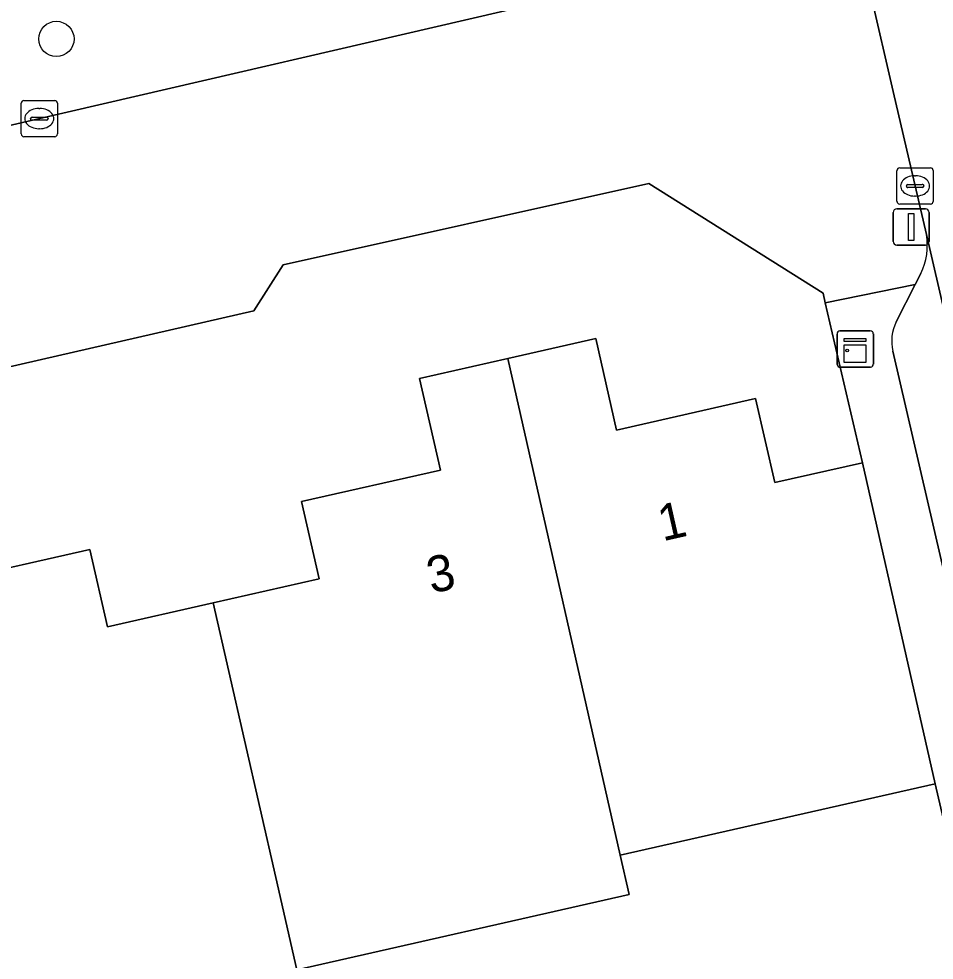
# Model space of a CAD drawing. Extents: x 158455 to 159797, y 387218 to 388672.
# Drawn here: x 159449.79 to 159475.11, y 388169.11 to 388195.13 of the extents above; entities that cross this region are included whole.
import ezdxf

# ---------------------------------------------------------------- set-up
doc = ezdxf.new("R2010")
doc.units = 0
for name, color, linetype in [('IMGEO_Boom', 7, 'Continuous'), ('IMGEO_Erf', 7, 'Continuous'), ('IMGEO_Groenvoorziening', 7, 'Continuous'), ('IMGEO_Kast', 7, 'Continuous'), ('IMGEO_Kolk', 7, 'Continuous'), ('IMGEO_Lichtmast', 7, 'Continuous'), ('IMGEO_Pand', 7, 'Continuous'), ('IMGEO_Pand_nummerreeks', 7, 'Continuous'), ('IMGEO_Parkeervlak_open', 7, 'Continuous'), ('IMGEO_Rijbaan_lokaal_open', 7, 'Continuous'), ('IMGEO_Voetpad_open', 7, 'Continuous')]:
    doc.layers.add(name, color=color, linetype=linetype)

msp = doc.modelspace()

# ---------------------------------------------------------------- linework, layer by layer
at = {"layer": 'IMGEO_Boom'}
msp.add_circle((159450.83, 388194.577), 0.489, dxfattribs=at)
at = {"layer": 'IMGEO_Erf'}
for points in [[(159447.917, 388179.593), (159451.759, 388180.463), (159452.243, 388178.327), (159455.17, 388178.99), (159458.094, 388179.653), (159457.609, 388181.788), (159461.451, 388182.658), (159460.876, 388185.193), (159463.313, 388185.745), (159465.752, 388186.298), (159466.326, 388183.762), (159470.17, 388184.633), (159470.697, 388182.312), (159473.124, 388182.862), (159472.097, 388187.285), (159472.034, 388187.554), (159467.22, 388190.582), (159457.102, 388188.331), (159456.291, 388187.063), (159413.81, 388177.328)], [(159476.864, 388166.549), (159475.135, 388173.987), (159466.424, 388172.015), (159466.67, 388170.929), (159457.479, 388168.839)]]:
    msp.add_lwpolyline(points, dxfattribs=at)
at = {"layer": 'IMGEO_Groenvoorziening'}
msp.add_lwpolyline([(159464.728, 388198.557), (159462.754, 388198.072), (159461.934, 388201.274), (159444.341, 388197.153), (159442.819, 388196.789), (159443.447, 388193.935), (159443.394, 388193.919), (159443.34, 388193.904), (159443.485, 388193.276), (159443.763, 388192.076), (159444.708, 388187.995), (159447.168, 388188.576), (159449.381, 388192.15), (159464.989, 388195.771)], dxfattribs=at)
at = {"layer": 'IMGEO_Kast'}
for p, q in [((159472.5, 388186.504), (159473.341, 388186.504)), ((159473.341, 388186.504), (159472.5, 388186.504)), ((159473.425, 388186.429), (159473.425, 388185.588)), ((159473.425, 388185.588), (159473.425, 388186.429)), ((159472.425, 388185.579), (159472.425, 388186.42)), ((159472.425, 388186.42), (159472.425, 388185.579)), ((159473.35, 388185.504), (159472.509, 388185.504)), ((159472.509, 388185.504), (159473.35, 388185.504))]:
    msp.add_line(p, q, dxfattribs=at)
for points in [[(159472.62, 388186.294), (159473.22, 388186.294), (159473.22, 388186.209), (159472.62, 388186.209), (159472.62, 388186.294)], [(159472.62, 388186.119), (159473.22, 388186.119), (159473.22, 388185.63), (159472.62, 388185.63), (159472.62, 388186.119)]]:
    msp.add_lwpolyline(points, dxfattribs=at)
msp.add_circle((159472.704, 388185.968), 0.0377, dxfattribs=at)
for centre, start, end in [((159472.503, 388186.426), 92.4484, 184.2845), ((159472.503, 388186.426), 92.4484, 184.2845), ((159473.347, 388186.426), 2.4484, 94.2845), ((159473.347, 388186.426), 2.4484, 94.2845), ((159472.503, 388185.582), 182.4484, 274.2845), ((159472.503, 388185.582), 182.4484, 274.2845), ((159473.347, 388185.582), 272.4484, 4.2845), ((159473.347, 388185.582), 272.4484, 4.2845)]:
    msp.add_arc(centre, 0.0779, start, end, dxfattribs=at)
at = {"layer": 'IMGEO_Kolk'}
for p, q in [((159449.857, 388191.95), (159449.857, 388192.802)), ((159449.932, 388192.876), (159450.784, 388192.876)), ((159450.858, 388192.802), (159450.858, 388191.95)), ((159450.159, 388192.419), (159450.557, 388192.419)), ((159450.345, 388192.656), (159450.37, 388192.656)), ((159450.116, 388192.37), (159450.116, 388192.382)), ((159450.554, 388192.333), (159450.156, 388192.333)), ((159450.6, 388192.382), (159450.6, 388192.37)), ((159450.368, 388192.096), (159450.343, 388192.096)), ((159450.784, 388191.876), (159449.932, 388191.876)), ((159474.079, 388190.088), (159474.079, 388190.94)), ((159474.154, 388191.014), (159475.006, 388191.014)), ((159475.08, 388190.94), (159475.08, 388190.088)), ((159474.567, 388190.794), (159474.592, 388190.794)), ((159474.338, 388190.508), (159474.338, 388190.52)), ((159474.776, 388190.471), (159474.378, 388190.471)), ((159474.381, 388190.557), (159474.779, 388190.557)), ((159474.822, 388190.52), (159474.822, 388190.508)), ((159474.59, 388190.234), (159474.565, 388190.234)), ((159475.006, 388190.014), (159474.154, 388190.014))]:
    msp.add_line(p, q, dxfattribs=at)
for points in [[(159449.857, 388191.95), (159449.857, 388192.802)], [(159449.932, 388192.876), (159450.784, 388192.876)], [(159450.858, 388192.802), (159450.858, 388191.95)], [(159450.784, 388191.876), (159449.932, 388191.876)], [(159474.079, 388190.088), (159474.079, 388190.94)], [(159474.154, 388191.014), (159475.006, 388191.014)], [(159475.08, 388190.94), (159475.08, 388190.088)], [(159475.006, 388190.014), (159474.154, 388190.014)]]:
    msp.add_lwpolyline(points, dxfattribs=at)
for centre, radius, start, end in [((159449.934, 388192.8), 0.0765, 91.552, 178.448), ((159449.934, 388192.8), 0.0765, 91.552, 178.448), ((159450.782, 388192.8), 0.0765, 1.552, 88.448), ((159450.782, 388192.8), 0.0765, 1.552, 88.448), ((159450.156, 388192.379), 0.0403, 85.8775, 175.7526), ((159450.561, 388192.381), 0.0386, 1.7309, 96.639), ((159450.153, 388192.369), 0.0366, 178.938, 274.7102), ((159450.557, 388192.376), 0.043, 264.8664, 352.4533), ((159449.934, 388191.952), 0.0765, 181.552, 268.448), ((159449.934, 388191.952), 0.0765, 181.552, 268.448), ((159450.782, 388191.952), 0.0765, 271.552, 358.448), ((159450.782, 388191.952), 0.0765, 271.552, 358.448), ((159474.156, 388190.938), 0.0765, 91.552, 178.448), ((159474.156, 388190.938), 0.0765, 91.552, 178.448), ((159475.004, 388190.938), 0.0765, 1.552, 88.448), ((159475.004, 388190.938), 0.0765, 1.552, 88.448), ((159474.378, 388190.517), 0.0403, 85.8775, 175.7526), ((159474.375, 388190.507), 0.0366, 178.938, 274.7102), ((159474.779, 388190.514), 0.043, 264.8664, 352.4533), ((159474.783, 388190.519), 0.0386, 1.7309, 96.639), ((159474.156, 388190.09), 0.0765, 181.552, 268.448), ((159474.156, 388190.09), 0.0765, 181.552, 268.448), ((159475.004, 388190.09), 0.0765, 271.552, 358.448), ((159475.004, 388190.09), 0.0765, 271.552, 358.448)]:
    msp.add_arc(centre, radius, start, end, dxfattribs=at)
for centre, major_axis, ratio, start_param, end_param in [((159450.344, 388192.376), (-0.387, 0.002), 0.722429, 4.712389, 7.853982), ((159450.369, 388192.376), (-0.39, 0.002), 0.717154, 1.570796, 4.712389), ((159474.566, 388190.514), (-0.387, 0.002), 0.722429, 4.712389, 7.853982), ((159474.591, 388190.514), (-0.39, 0.002), 0.717154, 1.570796, 4.712389)]:
    msp.add_ellipse(centre, major_axis=major_axis, ratio=ratio, start_param=start_param, end_param=end_param, dxfattribs=at)
at = {"layer": 'IMGEO_Lichtmast'}
for p, q in [((159474.075, 388189.88), (159474.865, 388189.88)), ((159474.865, 388189.88), (159474.075, 388189.88)), ((159473.975, 388188.98), (159473.975, 388189.78)), ((159473.975, 388189.78), (159473.975, 388188.98)), ((159474.965, 388189.78), (159474.965, 388188.98)), ((159474.965, 388188.98), (159474.965, 388189.78)), ((159474.865, 388188.88), (159474.075, 388188.88)), ((159474.075, 388188.88), (159474.865, 388188.88))]:
    msp.add_line(p, q, dxfattribs=at)
msp.add_lwpolyline([(159474.395, 388189.755), (159474.545, 388189.755), (159474.545, 388189.005), (159474.395, 388189.005), (159474.395, 388189.755)], dxfattribs=at)
for centre, start, end in [((159474.075, 388189.78), 90, 180), ((159474.075, 388189.78), 90, 180), ((159474.865, 388189.78), 0, 90), ((159474.865, 388189.78), 360, 90), ((159474.075, 388188.98), 180, 270), ((159474.075, 388188.98), 180, 270), ((159474.865, 388188.98), 270, 0), ((159474.865, 388188.98), 270, 0)]:
    msp.add_arc(centre, 0.1, start, end, dxfattribs=at)
at = {"layer": 'IMGEO_Pand'}
for points in [[(159466.424, 388172.015), (159475.135, 388173.987), (159474.443, 388177.039), (159473.124, 388182.862), (159470.697, 388182.312), (159470.17, 388184.633), (159466.326, 388183.762), (159465.752, 388186.298), (159463.313, 388185.745)], [(159463.313, 388185.745), (159460.876, 388185.193), (159461.451, 388182.658), (159457.609, 388181.788), (159458.094, 388179.653), (159455.17, 388178.99), (159456.898, 388171.392), (159457.479, 388168.839), (159466.67, 388170.929), (159466.424, 388172.015)], [(159455.17, 388178.99), (159452.243, 388178.327), (159451.759, 388180.463), (159447.917, 388179.593), (159447.326, 388182.125), (159444.892, 388181.556), (159447.385, 388170.869), (159447.214, 388170.83), (159448.146, 388166.717), (159457.479, 388168.839), (159456.898, 388171.392)]]:
    msp.add_lwpolyline(points, close=True, dxfattribs=at)
at = {"layer": 'IMGEO_Parkeervlak_open'}
for points in [[(159479.791, 388168.084), (159478.023, 388175.65), (159474.892, 388189.169)], [(159474.736, 388188.093), (159474.58, 388187.786), (159474.061, 388186.761)], [(159473.963, 388185.948), (159476.434, 388175.28), (159477.632, 388170.153)]]:
    msp.add_lwpolyline(points, dxfattribs=at)
for centre, radius, start, end in [((159473.193, 388188.866), 1.725, 333.3855, 10.1158), ((159475.14, 388186.218), 1.208, 153.3137, 192.9396)]:
    msp.add_arc(centre, radius, start, end, dxfattribs=at)
at = {"layer": 'IMGEO_Rijbaan_lokaal_open'}
for points in [[(159471.743, 388199.066), (159471.824, 388198.967), (159472.24, 388198.396), (159472.605, 388197.79), (159472.913, 388197.153), (159473.164, 388196.492), (159473.354, 388195.811), (159473.977, 388193.122), (159474.892, 388189.169), (159478.023, 388175.65), (159479.791, 388168.084), (159479.885, 388167.679), (159482.128, 388158.079), (159482.234, 388157.628), (159484.079, 388149.731), (159490.169, 388151.154), (159487.171, 388164.158), (159486.879, 388165.407), (159485.492, 388171.353), (159481.034, 388190.447)], [(159474.892, 388189.169), (159473.977, 388193.122), (159473.354, 388195.811)], [(159464.989, 388195.771), (159449.381, 388192.15), (159447.168, 388188.576), (159444.708, 388187.995), (159443.143, 388187.625), (159441.424, 388188.85), (159440.823, 388191.396), (159443.763, 388192.076), (159443.485, 388193.276), (159429.363, 388190.102), (159423.725, 388188.806)], [(159456.291, 388187.063), (159457.102, 388188.331), (159467.22, 388190.582), (159472.034, 388187.554), (159472.097, 388187.285), (159474.58, 388187.786), (159474.736, 388188.093)], [(159387.6, 388167.487), (159401.092, 388174.48), (159400.894, 388175.34), (159412.541, 388178.09), (159413.81, 388177.328), (159456.291, 388187.063)]]:
    msp.add_lwpolyline(points, dxfattribs=at)
msp.add_arc((159473.193, 388188.866), 1.725, 333.3855, 10.1158, dxfattribs=at)
at = {"layer": 'IMGEO_Voetpad_open'}
for points in [[(159474.061, 388186.761), (159474.58, 388187.786), (159472.097, 388187.285), (159473.124, 388182.862), (159474.443, 388177.039), (159475.135, 388173.987), (159476.864, 388166.549), (159477.537, 388163.624), (159477.568, 388163.49), (159479.207, 388156.334), (159480.824, 388149.243), (159483.044, 388139.86), (159484.106, 388135.081), (159486.559, 388130.676)], [(159477.632, 388170.153), (159476.434, 388175.28), (159473.963, 388185.948)]]:
    msp.add_lwpolyline(points, dxfattribs=at)
msp.add_arc((159475.14, 388186.218), 1.208, 153.3137, 192.9396, dxfattribs=at)

# ---------------------------------------------------------------- texts
at = {"layer": 'IMGEO_Pand_nummerreeks'}
for s, rotation, p in [('1', 12.7619, (159467.597, 388180.686)), ('3', 12.7598, (159461.205, 388179.24))]:
    msp.add_text(s, height=1, rotation=rotation, dxfattribs=at).set_placement(p)

doc.saveas('drawing.dxf')
